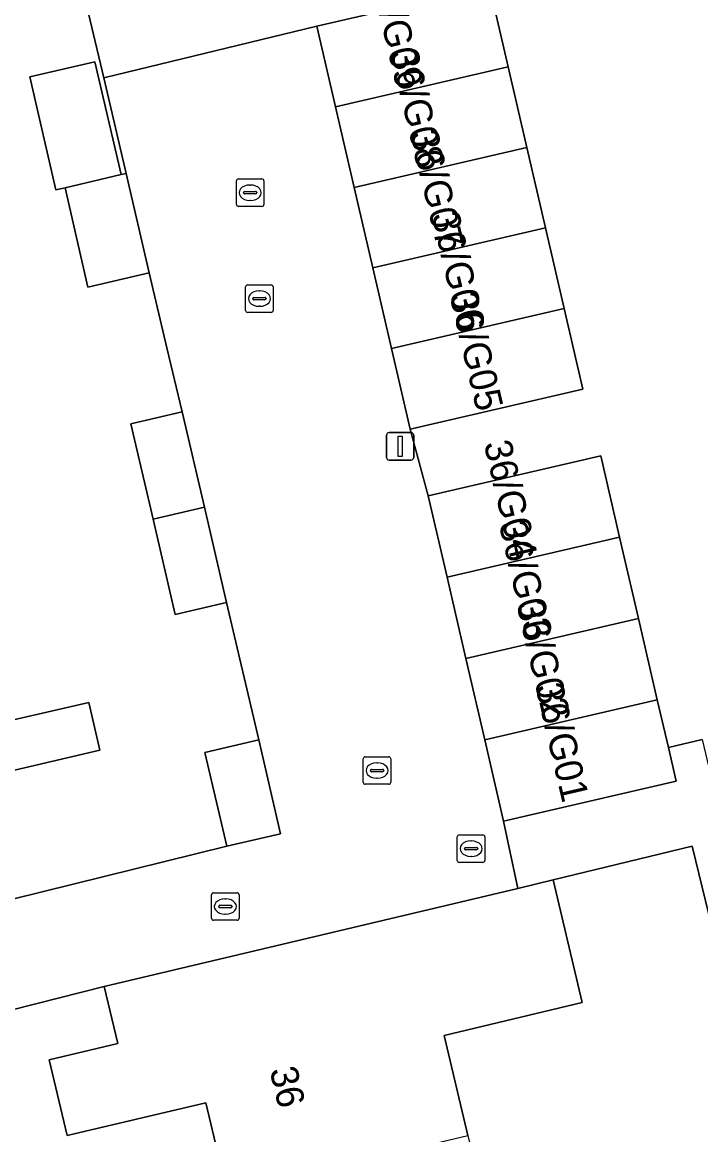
# Model space of a CAD drawing. Extents: x 158031 to 159244, y 380104 to 381214.
# Drawn here: x 158792.11 to 158816.76, y 380688.64 to 380729.06 of the extents above; entities that cross this region are included whole.
import ezdxf

# ---------------------------------------------------------------- set-up
doc = ezdxf.new("R2010")
doc.units = 0
for name, color, linetype in [('IMGEO_Erf', 7, 'Continuous'), ('IMGEO_Kolk', 7, 'Continuous'), ('IMGEO_Lichtmast', 7, 'Continuous'), ('IMGEO_Muur', 7, 'Continuous'), ('IMGEO_Pand', 7, 'Continuous'), ('IMGEO_Pand_nummerreeks', 7, 'Continuous'), ('IMGEO_Rijbaan_lokaal_open', 7, 'Continuous'), ('IMGEO_Rioolput', 7, 'Continuous'), ('IMGEO_Voetpad_open', 7, 'Continuous')]:
    doc.layers.add(name, color=color, linetype=linetype)

msp = doc.modelspace()

# ---------------------------------------------------------------- linework, layer by layer
at = {"layer": 'IMGEO_Erf'}
for points in [[(158830.815, 380737.027), (158808.756, 380731.773), (158809.083, 380730.368), (158809.762, 380727.442), (158810.441, 380724.516), (158811.119, 380721.589), (158811.798, 380718.663), (158812.477, 380715.737), (158806.208, 380714.283), (158806.856, 380711.852), (158813.123, 380713.305), (158813.808, 380710.352), (158814.493, 380707.399), (158815.178, 380704.446), (158815.58, 380702.714), (158816.812, 380703), (158817.1, 380701.78), (158819.173, 380692.991), (158821.312, 380683.919), (158823.914, 380672.887), (158846.68, 380678.256), (158833.177, 380735.515)], [(158791.706, 380697.195), (158799.539, 380699.123), (158798.749, 380702.53), (158800.708, 380702.985), (158799.532, 380707.981), (158797.671, 380707.549), (158796.867, 380711.012), (158796.063, 380714.477), (158797.925, 380714.909), (158797.37, 380717.235), (158796.722, 380719.956), (158794.495, 380719.439), (158793.674, 380723.052), (158793.335, 380722.973), (158792.383, 380727.078), (158794.754, 380727.629), (158795.707, 380723.527), (158795.883, 380723.568), (158795.077, 380727.039), (158794.525, 380729.377)], [(158791.79, 380703.714), (158794.534, 380704.351), (158794.937, 380702.616), (158792.192, 380701.979), (158790.677, 380701.627)], [(158823.207, 380671.374), (158816.439, 380699.129), (158811.397, 380697.9), (158812.454, 380693.444), (158807.441, 380692.253), (158808.303, 380688.62), (158809.247, 380684.639), (158814.197, 380685.813), (158814.645, 380683.925), (158809.743, 380682.762), (158810.167, 380680.973), (158810.372, 380680.109), (158811.135, 380676.893), (158813.91, 380677.552), (158814.876, 380673.482), (158815.303, 380671.682), (158816.616, 380666.149), (158816.514, 380666.124), (158816.593, 380665.789), (158817.539, 380661.805)], [(158811.927, 380646.083), (158810.535, 380651.953), (158809.143, 380657.822), (158807.776, 380663.583), (158805.153, 380662.961), (158805.128, 380663.068), (158803.736, 380668.938), (158802.344, 380674.807), (158801.493, 380678.394), (158796.395, 380677.185), (158795.854, 380679.467), (158795.326, 380681.69), (158800.424, 380682.899), (158799.559, 380686.545), (158798.785, 380689.807), (158793.744, 380688.611), (158793.091, 380691.365), (158795.582, 380691.956), (158795.09, 380694.029), (158784.237, 380691.279)]]:
    msp.add_lwpolyline(points, dxfattribs=at)
at = {"layer": 'IMGEO_Kolk'}
for p, q in [((158799.891, 380722.443), (158799.891, 380723.295)), ((158799.966, 380723.369), (158800.818, 380723.369)), ((158800.892, 380723.295), (158800.892, 380722.443)), ((158800.193, 380722.912), (158800.591, 380722.912)), ((158800.379, 380723.149), (158800.404, 380723.149)), ((158800.15, 380722.863), (158800.15, 380722.875)), ((158800.588, 380722.826), (158800.19, 380722.826)), ((158800.402, 380722.589), (158800.377, 380722.589)), ((158800.634, 380722.875), (158800.634, 380722.863)), ((158800.818, 380722.369), (158799.966, 380722.369)), ((158804.499, 380701.449), (158804.499, 380702.301)), ((158804.574, 380702.375), (158805.426, 380702.375)), ((158805.5, 380702.301), (158805.5, 380701.449)), ((158804.758, 380701.869), (158804.758, 380701.881)), ((158804.801, 380701.918), (158805.199, 380701.918)), ((158804.987, 380702.155), (158805.012, 380702.155)), ((158805.242, 380701.881), (158805.242, 380701.869)), ((158805.196, 380701.832), (158804.798, 380701.832)), ((158805.01, 380701.595), (158804.985, 380701.595)), ((158805.426, 380701.375), (158804.574, 380701.375)), ((158799.064, 380697.435), (158799.916, 380697.435)), ((158798.989, 380696.509), (158798.989, 380697.361)), ((158799.477, 380697.215), (158799.502, 380697.215)), ((158799.99, 380697.361), (158799.99, 380696.509)), ((158799.248, 380696.929), (158799.248, 380696.941)), ((158799.686, 380696.892), (158799.288, 380696.892)), ((158799.291, 380696.978), (158799.689, 380696.978)), ((158799.5, 380696.655), (158799.475, 380696.655)), ((158799.732, 380696.941), (158799.732, 380696.929)), ((158799.916, 380696.435), (158799.064, 380696.435))]:
    msp.add_line(p, q, dxfattribs=at)
for points in [[(158799.891, 380722.443), (158799.891, 380723.295)], [(158799.966, 380723.369), (158800.818, 380723.369)], [(158800.892, 380723.295), (158800.892, 380722.443)], [(158800.818, 380722.369), (158799.966, 380722.369)], [(158804.499, 380701.449), (158804.499, 380702.301)], [(158804.574, 380702.375), (158805.426, 380702.375)], [(158805.5, 380702.301), (158805.5, 380701.449)], [(158805.426, 380701.375), (158804.574, 380701.375)], [(158799.064, 380697.435), (158799.916, 380697.435)], [(158798.989, 380696.509), (158798.989, 380697.361)], [(158799.99, 380697.361), (158799.99, 380696.509)], [(158799.916, 380696.435), (158799.064, 380696.435)]]:
    msp.add_lwpolyline(points, dxfattribs=at)
for centre, radius, start, end in [((158799.968, 380723.293), 0.0765, 91.552, 178.448), ((158799.968, 380723.293), 0.0765, 91.552, 178.448), ((158800.816, 380723.293), 0.0765, 1.552, 88.448), ((158800.816, 380723.293), 0.0765, 1.552, 88.448), ((158800.19, 380722.872), 0.0403, 85.8775, 175.7526), ((158800.595, 380722.874), 0.0386, 1.7309, 96.639), ((158800.187, 380722.862), 0.0366, 178.938, 274.7102), ((158800.591, 380722.869), 0.043, 264.8664, 352.4533), ((158799.968, 380722.445), 0.0765, 181.552, 268.448), ((158799.968, 380722.445), 0.0765, 181.552, 268.448), ((158800.816, 380722.445), 0.0765, 271.552, 358.448), ((158800.816, 380722.445), 0.0765, 271.552, 358.448), ((158804.576, 380702.299), 0.0765, 91.552, 178.448), ((158804.576, 380702.299), 0.0765, 91.552, 178.448), ((158805.424, 380702.299), 0.0765, 1.552, 88.448), ((158805.424, 380702.299), 0.0765, 1.552, 88.448), ((158804.798, 380701.878), 0.0403, 85.8775, 175.7526), ((158804.795, 380701.868), 0.0366, 178.938, 274.7102), ((158805.199, 380701.875), 0.043, 264.8664, 352.4533), ((158805.203, 380701.88), 0.0386, 1.7309, 96.639), ((158804.576, 380701.451), 0.0765, 181.552, 268.448), ((158804.576, 380701.451), 0.0765, 181.552, 268.448), ((158805.424, 380701.451), 0.0765, 271.552, 358.448), ((158805.424, 380701.451), 0.0765, 271.552, 358.448), ((158799.066, 380697.359), 0.0765, 91.552, 178.448), ((158799.066, 380697.359), 0.0765, 91.552, 178.448), ((158799.914, 380697.359), 0.0765, 1.552, 88.448), ((158799.914, 380697.359), 0.0765, 1.552, 88.448), ((158799.288, 380696.938), 0.0403, 85.8775, 175.7526), ((158799.285, 380696.928), 0.0366, 178.938, 274.7102), ((158799.689, 380696.935), 0.043, 264.8664, 352.4533), ((158799.693, 380696.94), 0.0386, 1.7309, 96.639), ((158799.066, 380696.511), 0.0765, 181.552, 268.448), ((158799.066, 380696.511), 0.0765, 181.552, 268.448), ((158799.914, 380696.511), 0.0765, 271.552, 358.448), ((158799.914, 380696.511), 0.0765, 271.552, 358.448)]:
    msp.add_arc(centre, radius, start, end, dxfattribs=at)
for centre, major_axis, ratio, start_param, end_param in [((158800.378, 380722.869), (-0.387, 0.002), 0.722429, 4.712389, 7.853982), ((158800.403, 380722.869), (-0.39, 0.002), 0.717154, 1.570796, 4.712389), ((158804.986, 380701.875), (-0.387, 0.002), 0.722429, 4.712389, 7.853982), ((158805.011, 380701.875), (-0.39, 0.002), 0.717154, 1.570796, 4.712389), ((158799.476, 380696.935), (-0.387, 0.002), 0.722429, 4.712389, 7.853982), ((158799.501, 380696.935), (-0.39, 0.002), 0.717154, 1.570796, 4.712389)]:
    msp.add_ellipse(centre, major_axis=major_axis, ratio=ratio, start_param=start_param, end_param=end_param, dxfattribs=at)
at = {"layer": 'IMGEO_Lichtmast'}
for p, q in [((158805.343, 380713.254), (158805.343, 380714.054)), ((158805.343, 380714.054), (158805.343, 380713.254)), ((158805.443, 380714.154), (158806.233, 380714.154)), ((158806.233, 380714.154), (158805.443, 380714.154)), ((158806.333, 380714.054), (158806.333, 380713.254)), ((158806.333, 380713.254), (158806.333, 380714.054)), ((158806.233, 380713.154), (158805.443, 380713.154)), ((158805.443, 380713.154), (158806.233, 380713.154))]:
    msp.add_line(p, q, dxfattribs=at)
msp.add_lwpolyline([(158805.763, 380714.029), (158805.913, 380714.029), (158805.913, 380713.279), (158805.763, 380713.279), (158805.763, 380714.029)], dxfattribs=at)
for centre, start, end in [((158805.443, 380714.054), 90, 180), ((158805.443, 380714.054), 90, 180), ((158806.233, 380714.054), 0, 90), ((158806.233, 380714.054), 360, 90), ((158805.443, 380713.254), 180, 270), ((158805.443, 380713.254), 180, 270), ((158806.233, 380713.254), 270, 0), ((158806.233, 380713.254), 270, 0)]:
    msp.add_arc(centre, 0.1, start, end, dxfattribs=at)
at = {"layer": 'IMGEO_Muur'}
msp.add_lwpolyline([(158791.706, 380697.195), (158799.539, 380699.123)], dxfattribs=at)
at = {"layer": 'IMGEO_Pand'}
for points in [[(158809.762, 380727.442), (158809.083, 380730.368), (158802.814, 380728.914), (158803.493, 380725.988)], [(158793.674, 380723.052), (158795.707, 380723.527), (158794.754, 380727.629), (158792.383, 380727.078), (158793.335, 380722.973)], [(158804.172, 380723.061), (158810.441, 380724.516), (158809.762, 380727.442), (158803.493, 380725.988)], [(158804.172, 380723.061), (158804.85, 380720.135), (158811.119, 380721.589), (158810.441, 380724.516)], [(158796.722, 380719.956), (158795.883, 380723.568), (158795.707, 380723.527), (158793.674, 380723.052), (158794.495, 380719.439)], [(158811.119, 380721.589), (158804.85, 380720.135), (158805.529, 380717.209), (158811.798, 380718.663)], [(158805.529, 380717.209), (158806.208, 380714.283), (158812.477, 380715.737), (158811.798, 380718.663)], [(158796.867, 380711.012), (158798.728, 380711.445), (158797.925, 380714.909), (158796.063, 380714.477)], [(158813.808, 380710.352), (158813.123, 380713.305), (158806.856, 380711.852), (158807.541, 380708.898)], [(158796.867, 380711.012), (158797.671, 380707.549), (158799.532, 380707.981), (158798.728, 380711.445)], [(158814.493, 380707.399), (158813.808, 380710.352), (158807.541, 380708.898), (158808.226, 380705.945)], [(158814.493, 380707.399), (158808.226, 380705.945), (158808.911, 380702.992), (158815.178, 380704.446)], [(158791.79, 380703.714), (158781.47, 380701.318), (158782.9, 380695.152), (158791.706, 380697.195), (158790.677, 380701.627), (158792.192, 380701.979), (158794.937, 380702.616), (158794.534, 380704.351)], [(158815.58, 380702.714), (158815.178, 380704.446), (158808.911, 380702.992), (158809.596, 380700.039), (158815.863, 380701.493)], [(158799.539, 380699.123), (158801.498, 380699.577), (158800.708, 380702.985), (158798.749, 380702.53)], [(158795.582, 380691.956), (158793.091, 380691.365), (158793.744, 380688.611), (158798.785, 380689.807), (158799.559, 380686.545), (158808.303, 380688.62), (158807.441, 380692.253), (158812.454, 380693.444), (158811.397, 380697.9), (158810.112, 380697.595), (158795.09, 380694.029)]]:
    msp.add_lwpolyline(points, close=True, dxfattribs=at)
at = {"layer": 'IMGEO_Rijbaan_lokaal_open'}
msp.add_lwpolyline([(158784.237, 380691.279), (158795.09, 380694.029), (158810.112, 380697.595), (158809.596, 380700.039), (158808.911, 380702.992), (158808.226, 380705.945), (158807.541, 380708.898), (158806.856, 380711.852), (158806.208, 380714.283), (158805.529, 380717.209), (158804.85, 380720.135), (158804.172, 380723.061), (158803.493, 380725.988), (158802.814, 380728.914), (158795.077, 380727.039), (158795.883, 380723.568), (158796.722, 380719.956), (158797.37, 380717.235), (158797.925, 380714.909), (158798.728, 380711.445), (158799.532, 380707.981), (158800.708, 380702.985), (158801.498, 380699.577), (158799.539, 380699.123), (158791.706, 380697.195)], dxfattribs=at)
at = {"layer": 'IMGEO_Rioolput'}
for p, q in [((158800.227, 380718.595), (158800.227, 380719.447)), ((158800.302, 380719.521), (158801.154, 380719.521)), ((158800.715, 380719.301), (158800.74, 380719.301)), ((158801.228, 380719.447), (158801.228, 380718.595)), ((158800.486, 380719.015), (158800.486, 380719.027)), ((158800.924, 380718.978), (158800.526, 380718.978)), ((158800.529, 380719.064), (158800.927, 380719.064)), ((158800.97, 380719.027), (158800.97, 380719.015)), ((158801.154, 380718.521), (158800.302, 380718.521)), ((158800.738, 380718.741), (158800.713, 380718.741)), ((158807.915, 380698.61), (158807.915, 380699.462)), ((158807.99, 380699.536), (158808.842, 380699.536)), ((158808.916, 380699.462), (158808.916, 380698.61)), ((158808.174, 380699.03), (158808.174, 380699.042)), ((158808.217, 380699.079), (158808.615, 380699.079)), ((158808.403, 380699.316), (158808.428, 380699.316)), ((158808.658, 380699.042), (158808.658, 380699.03)), ((158808.612, 380698.993), (158808.214, 380698.993)), ((158808.426, 380698.756), (158808.401, 380698.756)), ((158808.842, 380698.536), (158807.99, 380698.536))]:
    msp.add_line(p, q, dxfattribs=at)
for points in [[(158800.227, 380718.595), (158800.227, 380719.447)], [(158800.302, 380719.521), (158801.154, 380719.521)], [(158801.228, 380719.447), (158801.228, 380718.595)], [(158801.154, 380718.521), (158800.302, 380718.521)], [(158807.915, 380698.61), (158807.915, 380699.462)], [(158807.99, 380699.536), (158808.842, 380699.536)], [(158808.916, 380699.462), (158808.916, 380698.61)], [(158808.842, 380698.536), (158807.99, 380698.536)]]:
    msp.add_lwpolyline(points, dxfattribs=at)
for centre, radius, start, end in [((158800.304, 380719.445), 0.0765, 91.552, 178.448), ((158800.304, 380719.445), 0.0765, 91.552, 178.448), ((158801.152, 380719.445), 0.0765, 1.552, 88.448), ((158801.152, 380719.445), 0.0765, 1.552, 88.448), ((158800.526, 380719.024), 0.0403, 85.8775, 175.7526), ((158800.523, 380719.014), 0.0366, 178.938, 274.7102), ((158800.927, 380719.021), 0.043, 264.8664, 352.4533), ((158800.931, 380719.026), 0.0386, 1.7309, 96.639), ((158800.304, 380718.597), 0.0765, 181.552, 268.448), ((158800.304, 380718.597), 0.0765, 181.552, 268.448), ((158801.152, 380718.597), 0.0765, 271.552, 358.448), ((158801.152, 380718.597), 0.0765, 271.552, 358.448), ((158807.992, 380699.46), 0.0765, 91.552, 178.448), ((158807.992, 380699.46), 0.0765, 91.552, 178.448), ((158808.84, 380699.46), 0.0765, 1.552, 88.448), ((158808.84, 380699.46), 0.0765, 1.552, 88.448), ((158808.214, 380699.039), 0.0403, 85.8775, 175.7526), ((158808.619, 380699.041), 0.0386, 1.7309, 96.639), ((158808.211, 380699.029), 0.0366, 178.938, 274.7102), ((158808.615, 380699.036), 0.043, 264.8664, 352.4533), ((158807.992, 380698.612), 0.0765, 181.552, 268.448), ((158807.992, 380698.612), 0.0765, 181.552, 268.448), ((158808.84, 380698.612), 0.0765, 271.552, 358.448), ((158808.84, 380698.612), 0.0765, 271.552, 358.448)]:
    msp.add_arc(centre, radius, start, end, dxfattribs=at)
for centre, major_axis, ratio, start_param, end_param in [((158800.714, 380719.021), (-0.387, 0.002), 0.722429, 4.712389, 7.853982), ((158800.739, 380719.021), (-0.39, 0.002), 0.717154, 1.570796, 4.712389), ((158808.402, 380699.036), (-0.387, 0.002), 0.722429, 4.712389, 7.853982), ((158808.427, 380699.036), (-0.39, 0.002), 0.717154, 1.570796, 4.712389)]:
    msp.add_ellipse(centre, major_axis=major_axis, ratio=ratio, start_param=start_param, end_param=end_param, dxfattribs=at)
at = {"layer": 'IMGEO_Voetpad_open'}
msp.add_lwpolyline([(158830.815, 380737.027), (158830.985, 380737.092), (158836.162, 380738.319), (158838.005, 380738.779), (158838.121, 380738.806), (158841.106, 380739.265), (158842.481, 380739.597), (158841.648, 380743.139), (158797.553, 380732.564), (158795.926, 380732.174), (158793.975, 380731.706), (158794.525, 380729.377), (158795.077, 380727.039), (158802.814, 380728.914), (158809.083, 380730.368), (158808.756, 380731.773)], close=True, dxfattribs=at)
msp.add_lwpolyline([(158816.812, 380703), (158815.58, 380702.714), (158815.863, 380701.493), (158809.596, 380700.039), (158810.112, 380697.595), (158811.397, 380697.9), (158816.439, 380699.129), (158823.207, 380671.374)], dxfattribs=at)

# ---------------------------------------------------------------- texts
at = {"layer": 'IMGEO_Pand_nummerreeks'}
for s, rotation, p in [('36/G09', 283.1164, (158804.729, 380730.855)), ('36/G08', 283.1164, (158805.479, 380727.979)), ('36/G07', 283.1164, (158806.202, 380725.037)), ('36/G06', 283.1164, (158806.975, 380722.068)), ('36/G05', 283.1164, (158807.631, 380719.144)), ('36/G04', 283.1164, (158808.872, 380713.757)), ('36/G03', 283.1164, (158809.421, 380710.837)), ('36/G02', 283.1164, (158810.054, 380707.946)), ('36/G01', 283.1148, (158810.744, 380704.94)), ('36', 283.3445, (158801.092, 380690.997))]:
    msp.add_text(s, height=1, rotation=rotation, dxfattribs=at).set_placement(p)

doc.saveas('drawing.dxf')
